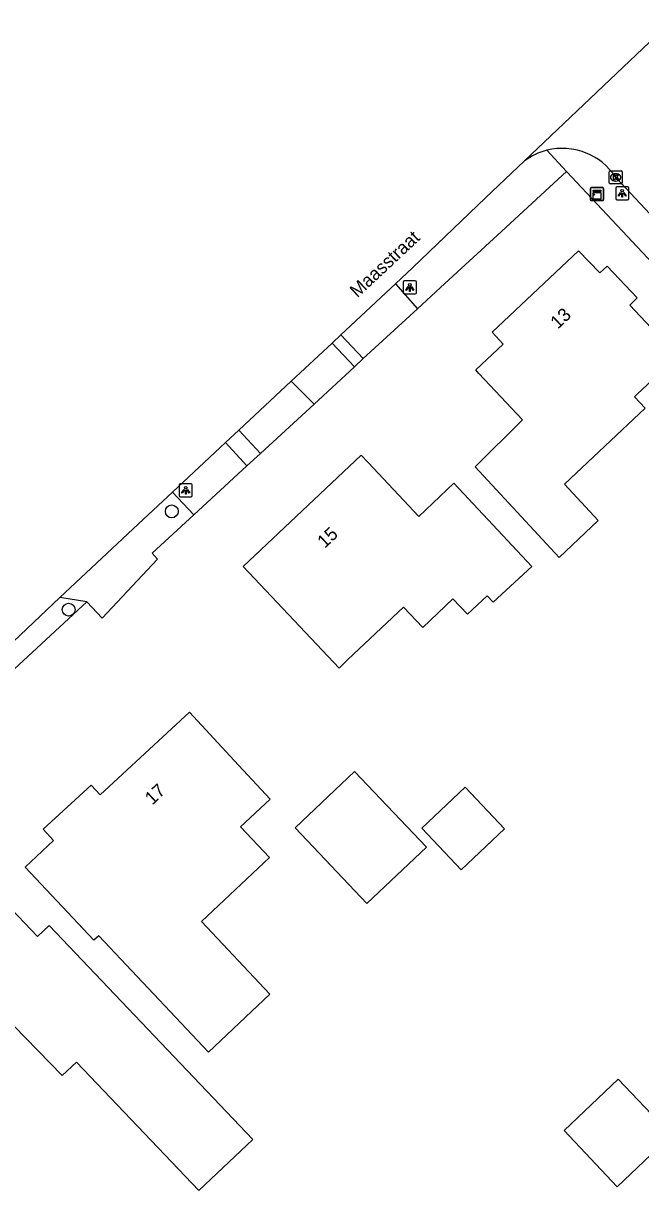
# Model space of a CAD drawing. Extents: x 157321 to 158827, y 386650 to 388532.
# Drawn here: x 157864.7 to 157911.7, y 388267.6 to 388356.4 of the extents above; entities that cross this region are included whole.
import ezdxf

# ---------------------------------------------------------------- set-up
doc = ezdxf.new("R2010")
doc.units = 0
for name, color, linetype in [('IMGEO_Boom', 7, 'Continuous'), ('IMGEO_Groenvoorziening', 7, 'Continuous'), ('IMGEO_Kast', 7, 'Continuous'), ('IMGEO_Kolk', 7, 'Continuous'), ('IMGEO_Lichtpunt', 7, 'Continuous'), ('IMGEO_Openbare_ruimte_label', 7, 'Continuous'), ('IMGEO_Pand', 7, 'Continuous'), ('IMGEO_Pand_nummerreeks', 7, 'Continuous'), ('IMGEO_Rijbaan_lokaal_gesloten', 7, 'Continuous'), ('IMGEO_Rijbaan_lokaal_open', 7, 'Continuous'), ('IMGEO_Voetpad_open', 7, 'Continuous')]:
    doc.layers.add(name, color=color, linetype=linetype)

msp = doc.modelspace()

# ---------------------------------------------------------------- linework, layer by layer
at = {"layer": 'IMGEO_Boom'}
for centre in [(157876.037, 388319.235), (157868.186, 388311.762)]:
    msp.add_circle(centre, 0.489, dxfattribs=at)
at = {"layer": 'IMGEO_Groenvoorziening'}
for points in [[(157906.097, 388345.101), (157900.837, 388340.261), (157896.837, 388336.581), (157894.751, 388334.661)], [(157890.618, 388330.859), (157889.949, 388330.243)], [(157886.868, 388327.408), (157882.786, 388323.652)], [(157881.761, 388322.709), (157877.713, 388318.984)], [(157869.564, 388312.349), (157855.373, 388299.233)]]:
    msp.add_lwpolyline(points, dxfattribs=at)
at = {"layer": 'IMGEO_Kast'}
for p, q in [((157907.915, 388342.957), (157907.915, 388343.798)), ((157907.915, 388343.798), (157907.915, 388342.957)), ((157907.99, 388343.882), (157908.831, 388343.882)), ((157908.831, 388343.882), (157907.99, 388343.882)), ((157908.915, 388343.807), (157908.915, 388342.966)), ((157908.915, 388342.966), (157908.915, 388343.807)), ((157908.84, 388342.882), (157907.999, 388342.882)), ((157907.999, 388342.882), (157908.84, 388342.882))]:
    msp.add_line(p, q, dxfattribs=at)
for points in [[(157908.11, 388343.672), (157908.71, 388343.672), (157908.71, 388343.587), (157908.11, 388343.587), (157908.11, 388343.672)], [(157908.11, 388343.497), (157908.71, 388343.497), (157908.71, 388343.008), (157908.11, 388343.008), (157908.11, 388343.497)]]:
    msp.add_lwpolyline(points, dxfattribs=at)
msp.add_circle((157908.194, 388343.346), 0.0377, dxfattribs=at)
for centre, start, end in [((157907.993, 388343.804), 92.4484, 184.28452), ((157907.993, 388343.804), 92.4484, 184.28452), ((157908.837, 388343.804), 2.4484, 94.28452), ((157908.837, 388343.804), 2.4484, 94.28452), ((157907.993, 388342.96), 182.4484, 274.28452), ((157907.993, 388342.96), 182.4484, 274.28452), ((157908.837, 388342.96), 272.4484, 4.28452), ((157908.837, 388342.96), 272.4484, 4.28452)]:
    msp.add_arc(centre, 0.0779, start, end, dxfattribs=at)
at = {"layer": 'IMGEO_Kolk'}
for p, q in [((157909.334, 388344.229), (157909.334, 388345.081)), ((157909.409, 388345.155), (157910.261, 388345.155)), ((157909.822, 388344.935), (157909.847, 388344.935)), ((157910.335, 388345.081), (157910.335, 388344.229)), ((157910.261, 388344.155), (157909.409, 388344.155)), ((157909.845, 388344.375), (157909.82, 388344.375))]:
    msp.add_line(p, q, dxfattribs=at)
for points in [[(157909.334, 388344.229), (157909.334, 388345.081)], [(157909.409, 388345.155), (157910.261, 388345.155)], [(157909.655, 388344.855), (157909.778, 388344.855), (157909.778, 388344.704), (157909.908, 388344.855), (157910.072, 388344.855), (157909.926, 388344.704), (157910.079, 388344.455), (157909.927, 388344.455), (157909.842, 388344.619), (157909.778, 388344.552), (157909.778, 388344.455), (157909.655, 388344.455), (157909.655, 388344.855)], [(157910.335, 388345.081), (157910.335, 388344.229)], [(157910.261, 388344.155), (157909.409, 388344.155)]]:
    msp.add_lwpolyline(points, dxfattribs=at)
for centre, start, end in [((157909.411, 388345.079), 91.55205, 178.44795), ((157909.411, 388345.079), 91.55205, 178.44795), ((157910.259, 388345.079), 1.55205, 88.44795), ((157910.259, 388345.079), 1.55205, 88.44795), ((157909.411, 388344.231), 181.55205, 268.44795), ((157909.411, 388344.231), 181.55205, 268.44795), ((157910.259, 388344.231), 271.55205, 358.44795), ((157910.259, 388344.231), 271.55205, 358.44795)]:
    msp.add_arc(centre, 0.0765, start, end, dxfattribs=at)
for centre, major_axis, ratio, start_param, end_param in [((157909.821, 388344.655), (-0.387, 0.002), 0.722429, 4.712389, 7.853982), ((157909.846, 388344.655), (-0.39, 0.002), 0.717154, 1.570796, 4.712389)]:
    msp.add_ellipse(centre, major_axis=major_axis, ratio=ratio, start_param=start_param, end_param=end_param, dxfattribs=at)
at = {"layer": 'IMGEO_Lichtpunt'}
for p, q in [((157910.733, 388343.938), (157909.925, 388343.938)), ((157910.733, 388343.938), (157909.925, 388343.938)), ((157909.831, 388343.843), (157909.831, 388343.036)), ((157909.831, 388343.843), (157909.831, 388343.036)), ((157910.827, 388343.036), (157910.827, 388343.843)), ((157910.827, 388343.036), (157910.827, 388343.843)), ((157909.925, 388342.942), (157910.733, 388342.942)), ((157909.925, 388342.942), (157910.733, 388342.942)), ((157893.662, 388336.681), (157893.662, 388335.874)), ((157893.662, 388336.681), (157893.662, 388335.874)), ((157894.564, 388336.776), (157893.756, 388336.776)), ((157894.564, 388336.776), (157893.756, 388336.776)), ((157894.658, 388335.874), (157894.658, 388336.681)), ((157894.658, 388335.874), (157894.658, 388336.681)), ((157893.756, 388335.78), (157894.564, 388335.78)), ((157893.756, 388335.78), (157894.564, 388335.78)), ((157876.6, 388321.246), (157876.6, 388320.439)), ((157876.6, 388321.246), (157876.6, 388320.439)), ((157877.502, 388321.341), (157876.694, 388321.341)), ((157877.502, 388321.341), (157876.694, 388321.341)), ((157877.596, 388320.439), (157877.596, 388321.246)), ((157877.596, 388320.439), (157877.596, 388321.246)), ((157876.694, 388320.345), (157877.502, 388320.345)), ((157876.694, 388320.345), (157877.502, 388320.345))]:
    msp.add_line(p, q, dxfattribs=at)
for points in [[(157910.205, 388343.507), (157910.244, 388343.479), (157910.056, 388343.217), (157910.018, 388343.244), (157910.205, 388343.507)], [(157910.307, 388343.459), (157910.354, 388343.459), (157910.354, 388343.137), (157910.307, 388343.137), (157910.307, 388343.459)], [(157910.417, 388343.479), (157910.455, 388343.506), (157910.642, 388343.244), (157910.603, 388343.216), (157910.417, 388343.479)], [(157894.036, 388336.345), (157894.075, 388336.317), (157893.887, 388336.055), (157893.849, 388336.082), (157894.036, 388336.345)], [(157894.138, 388336.297), (157894.185, 388336.297), (157894.185, 388335.975), (157894.138, 388335.975), (157894.138, 388336.297)], [(157894.248, 388336.317), (157894.286, 388336.344), (157894.473, 388336.082), (157894.434, 388336.054), (157894.248, 388336.317)], [(157876.974, 388320.91), (157877.013, 388320.882), (157876.825, 388320.62), (157876.787, 388320.647), (157876.974, 388320.91)], [(157877.076, 388320.862), (157877.123, 388320.862), (157877.123, 388320.54), (157877.076, 388320.54), (157877.076, 388320.862)], [(157877.186, 388320.882), (157877.224, 388320.909), (157877.411, 388320.647), (157877.372, 388320.619), (157877.186, 388320.882)]]:
    msp.add_lwpolyline(points, dxfattribs=at)
for centre in [(157910.33, 388343.641), (157894.161, 388336.479), (157877.099, 388321.044)]:
    msp.add_circle(centre, 0.0994, dxfattribs=at)
for centre, start, end in [((157909.925, 388343.843), 90, 180), ((157909.925, 388343.843), 90, 180), ((157910.733, 388343.843), 0, 90), ((157910.733, 388343.843), 0, 90), ((157909.925, 388343.036), 180, 270), ((157909.925, 388343.036), 180, 270), ((157910.733, 388343.036), 270, 0), ((157910.733, 388343.036), 270, 360), ((157893.756, 388336.681), 90, 180), ((157893.756, 388336.681), 90, 180), ((157894.564, 388336.681), 0, 90), ((157894.564, 388336.681), 0, 90), ((157893.756, 388335.874), 180, 270), ((157893.756, 388335.874), 180, 270), ((157894.564, 388335.874), 270, 0), ((157894.564, 388335.874), 270, 360), ((157876.694, 388321.246), 90, 180), ((157876.694, 388321.246), 90, 180), ((157877.502, 388321.246), 0, 90), ((157877.502, 388321.246), 0, 90), ((157876.694, 388320.439), 180, 270), ((157876.694, 388320.439), 180, 270), ((157877.502, 388320.439), 270, 0), ((157877.502, 388320.439), 270, 360)]:
    msp.add_arc(centre, 0.0946, start, end, dxfattribs=at)
at = {"layer": 'IMGEO_Pand'}
for points in [[(157899.13, 388322.618), (157902.748, 388326.209), (157899.42, 388329.742), (157899.172, 388330.005), (157901.258, 388331.971), (157900.435, 388332.864), (157907.002, 388339.054), (157908.615, 388337.388), (157909.174, 388337.906), (157911.474, 388335.481), (157910.921, 388334.927), (157914.557, 388331.055), (157911.469, 388328.16), (157911.261, 388327.961), (157912.066, 388327.091), (157905.929, 388321.303), (157908.498, 388318.557), (157905.54, 388315.738), (157899.13, 388322.618)], [(157893.685, 388311.953), (157889.452, 388307.959), (157888.768, 388307.314), (157881.48, 388315.038), (157890.457, 388323.508), (157890.978, 388322.966), (157894.834, 388318.84), (157897.503, 388321.383), (157903.455, 388315.035), (157900.509, 388312.32), (157900.044, 388312.817), (157898.548, 388311.417), (157897.446, 388312.586), (157895.14, 388310.41), (157893.685, 388311.953)], [(157870.477, 388286.948), (157870.113, 388286.605), (157864.874, 388292.166), (157867.033, 388294.2), (157866.251, 388295.045), (157869.89, 388298.415), (157870.585, 388297.664), (157877.382, 388303.957), (157880.779, 388300.288), (157883.515, 388297.334), (157881.261, 388295.247), (157883.466, 388292.906), (157878.298, 388288.037), (157883.51, 388282.506), (157878.822, 388278.09), (157870.477, 388286.948)], [(157890.886, 388289.401), (157885.427, 388295.169), (157889.958, 388299.458), (157895.417, 388293.69), (157890.886, 388289.401)], [(157895.069, 388295.126), (157898.371, 388298.251), (157901.364, 388295.088), (157898.062, 388291.963), (157895.069, 388295.126)], [(157863.358, 388289.468), (157865.801, 388286.897), (157866.714, 388287.733), (157882.196, 388271.448), (157878.097, 388267.551), (157868.791, 388277.339), (157867.694, 388276.323), (157861.225, 388282.941)], [(157905.897, 388272.117), (157910.019, 388276.035), (157914.078, 388271.765), (157909.956, 388267.847), (157905.897, 388272.117)]]:
    msp.add_lwpolyline(points, dxfattribs=at)
at = {"layer": 'IMGEO_Rijbaan_lokaal_gesloten'}
for points in [[(157902.893, 388345.915), (157913.911, 388356.374)], [(157893.066, 388336.548), (157894.4, 388337.794), (157899.912, 388343.096), (157902.893, 388345.915)], [(157888.904, 388332.663), (157893.066, 388336.548)], [(157888.241, 388332.045), (157888.904, 388332.663)], [(157885.138, 388329.148), (157888.241, 388332.045)], [(157881.14, 388325.415), (157885.138, 388329.148)], [(157880.135, 388324.476), (157881.14, 388325.415)], [(157876.101, 388320.711), (157880.135, 388324.476)], [(157867.511, 388312.687), (157873.881, 388318.639), (157876.101, 388320.711)], [(157854.407, 388300.278), (157867.511, 388312.687)]]:
    msp.add_lwpolyline(points, dxfattribs=at)
at = {"layer": 'IMGEO_Rijbaan_lokaal_open'}
for points in [[(157940.008, 388312.46), (157923.222, 388330.365), (157909.839, 388344.653)], [(157893.066, 388336.548), (157894.751, 388334.661)], [(157894.751, 388334.661), (157890.618, 388330.859)], [(157888.904, 388332.663), (157890.618, 388330.859)], [(157889.949, 388330.243), (157888.241, 388332.045)], [(157889.949, 388330.243), (157886.868, 388327.408)], [(157886.868, 388327.408), (157885.138, 388329.148)], [(157876.101, 388320.711), (157877.713, 388318.984)], [(157877.713, 388318.984), (157874.532, 388316.057), (157874.945, 388315.604), (157870.734, 388311.109), (157869.564, 388312.349)], [(157869.564, 388312.349), (157867.511, 388312.687)]]:
    msp.add_lwpolyline(points, dxfattribs=at)
for centre, radius, start, end in [((157905.764, 388342.011), 4.847, 104.06026, 126.33221), ((157905.772, 388342.006), 4.853, 33.05542, 104.13013)]:
    msp.add_arc(centre, radius, start, end, dxfattribs=at)
at = {"layer": 'IMGEO_Voetpad_open'}
for points in [[(157904.587, 388346.712), (157906.097, 388345.101)], [(157915.722, 388334.832), (157906.097, 388345.101)], [(157882.786, 388323.652), (157881.14, 388325.415)], [(157880.135, 388324.476), (157881.761, 388322.709)], [(157882.786, 388323.652), (157881.761, 388322.709)]]:
    msp.add_lwpolyline(points, dxfattribs=at)

# ---------------------------------------------------------------- texts
at = {"layer": 'IMGEO_Openbare_ruimte_label'}
msp.add_text('Maasstraat', height=1, rotation=43.01389, dxfattribs=at).set_placement((157890.166, 388335.449))
at = {"layer": 'IMGEO_Pand_nummerreeks'}
for s, rotation, p in [('13', 43.3071, (157905.436, 388333.07)), ('15', 43.33279, (157887.687, 388316.385)), ('17', 42.79505, (157874.553, 388296.853))]:
    msp.add_text(s, height=1, rotation=rotation, dxfattribs=at).set_placement(p)

doc.saveas('drawing.dxf')
